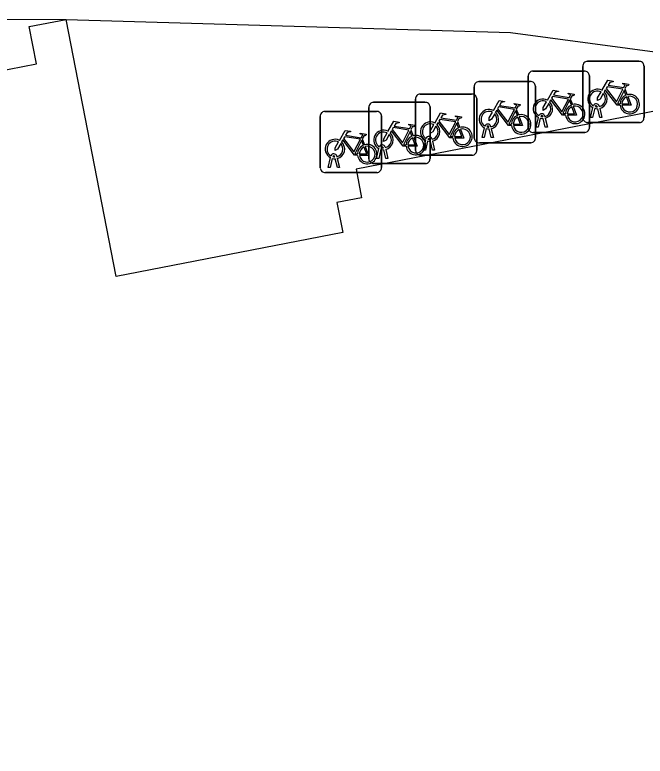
# Model space of a CAD drawing. Extents: x 160379 to 161131, y 383940 to 384849.
# Drawn here: x 160827.93 to 160838.22, y 384807.63 to 384819.75 of the extents above; entities that cross this region are included whole.
import ezdxf

# ---------------------------------------------------------------- set-up
doc = ezdxf.new("R2010")
doc.units = 0
for name, color, linetype in [('IMGEO_Fietsenrek', 7, 'Continuous'), ('IMGEO_Pand', 7, 'Continuous'), ('IMGEO_Voetpad_open', 7, 'Continuous')]:
    doc.layers.add(name, color=color, linetype=linetype)

msp = doc.modelspace()

# ---------------------------------------------------------------- linework, layer by layer
at = {"layer": 'IMGEO_Fietsenrek'}
for p, q in [((160837.278, 384818.987), (160838.119, 384818.987)), ((160838.119, 384818.987), (160837.278, 384818.987)), ((160836.387, 384818.826), (160837.228, 384818.826)), ((160837.228, 384818.826), (160836.387, 384818.826)), ((160837.203, 384818.062), (160837.203, 384818.903)), ((160837.203, 384818.903), (160837.203, 384818.062)), ((160838.203, 384818.912), (160838.203, 384818.071)), ((160838.203, 384818.071), (160838.203, 384818.912)), ((160836.312, 384817.901), (160836.312, 384818.742)), ((160836.312, 384818.742), (160836.312, 384817.901)), ((160837.312, 384818.751), (160837.312, 384817.91)), ((160837.312, 384817.91), (160837.312, 384818.751)), ((160835.43, 384817.731), (160835.43, 384818.572)), ((160835.43, 384818.572), (160835.43, 384817.731)), ((160835.505, 384818.656), (160836.346, 384818.656)), ((160836.346, 384818.656), (160835.505, 384818.656)), ((160836.43, 384818.581), (160836.43, 384817.74)), ((160836.43, 384817.74), (160836.43, 384818.581)), ((160834.546, 384818.453), (160835.387, 384818.453)), ((160835.387, 384818.453), (160834.546, 384818.453)), ((160837.89, 384818.536), (160837.926, 384818.441)), ((160833.783, 384818.317), (160834.624, 384818.317)), ((160834.624, 384818.317), (160833.783, 384818.317)), ((160834.471, 384817.528), (160834.471, 384818.369)), ((160834.471, 384818.369), (160834.471, 384817.528)), ((160835.471, 384818.378), (160835.471, 384817.537)), ((160835.471, 384817.537), (160835.471, 384818.378)), ((160836.999, 384818.375), (160837.035, 384818.28)), ((160833.708, 384817.392), (160833.708, 384818.233)), ((160833.708, 384818.233), (160833.708, 384817.392)), ((160834.708, 384818.242), (160834.708, 384817.401)), ((160834.708, 384817.401), (160834.708, 384818.242)), ((160836.117, 384818.205), (160836.153, 384818.11)), ((160837.33, 384818.071), (160837.369, 384818.231)), ((160837.399, 384818.219), (160837.364, 384818.071)), ((160837.441, 384818.243), (160837.44, 384818.247)), ((160837.482, 384818.071), (160837.448, 384818.213)), ((160837.472, 384818.254), (160837.473, 384818.247)), ((160837.48, 384818.217), (160837.515, 384818.071)), ((160832.915, 384817.244), (160832.915, 384818.085)), ((160832.915, 384818.085), (160832.915, 384817.244)), ((160832.99, 384818.169), (160833.831, 384818.169)), ((160833.831, 384818.169), (160832.99, 384818.169)), ((160833.915, 384818.094), (160833.915, 384817.253)), ((160833.915, 384817.253), (160833.915, 384818.094)), ((160836.55, 384818.082), (160836.549, 384818.086)), ((160836.581, 384818.093), (160836.582, 384818.086)), ((160835.158, 384818.002), (160835.194, 384817.907)), ((160836.439, 384817.91), (160836.478, 384818.07)), ((160836.508, 384818.058), (160836.473, 384817.91)), ((160836.591, 384817.91), (160836.557, 384818.052)), ((160836.589, 384818.056), (160836.624, 384817.91)), ((160838.128, 384817.987), (160837.287, 384817.987)), ((160837.287, 384817.987), (160838.128, 384817.987)), ((160837.364, 384818.071), (160837.33, 384818.071)), ((160837.515, 384818.071), (160837.482, 384818.071)), ((160834.395, 384817.866), (160834.431, 384817.771)), ((160835.557, 384817.74), (160835.596, 384817.9)), ((160835.626, 384817.888), (160835.591, 384817.74)), ((160835.668, 384817.912), (160835.667, 384817.916)), ((160835.709, 384817.74), (160835.675, 384817.882)), ((160835.699, 384817.923), (160835.7, 384817.916)), ((160835.707, 384817.886), (160835.742, 384817.74)), ((160836.473, 384817.91), (160836.439, 384817.91)), ((160836.624, 384817.91), (160836.591, 384817.91)), ((160833.602, 384817.718), (160833.638, 384817.623)), ((160834.709, 384817.709), (160834.708, 384817.713)), ((160834.74, 384817.72), (160834.741, 384817.713)), ((160835.591, 384817.74), (160835.557, 384817.74)), ((160835.742, 384817.74), (160835.709, 384817.74)), ((160837.237, 384817.826), (160836.396, 384817.826)), ((160836.396, 384817.826), (160837.237, 384817.826)), ((160834.598, 384817.537), (160834.637, 384817.697)), ((160834.667, 384817.685), (160834.632, 384817.537)), ((160834.75, 384817.537), (160834.716, 384817.679)), ((160834.748, 384817.683), (160834.783, 384817.537)), ((160836.355, 384817.656), (160835.514, 384817.656)), ((160835.514, 384817.656), (160836.355, 384817.656)), ((160833.835, 384817.401), (160833.874, 384817.561)), ((160833.904, 384817.549), (160833.869, 384817.401)), ((160833.946, 384817.573), (160833.945, 384817.577)), ((160833.987, 384817.401), (160833.953, 384817.543)), ((160833.977, 384817.584), (160833.978, 384817.577)), ((160833.985, 384817.547), (160834.02, 384817.401)), ((160834.632, 384817.537), (160834.598, 384817.537)), ((160834.783, 384817.537), (160834.75, 384817.537)), ((160833.042, 384817.253), (160833.081, 384817.413)), ((160833.111, 384817.401), (160833.076, 384817.253)), ((160833.153, 384817.425), (160833.152, 384817.429)), ((160833.194, 384817.253), (160833.16, 384817.395)), ((160833.184, 384817.436), (160833.185, 384817.429)), ((160833.192, 384817.399), (160833.227, 384817.253)), ((160833.869, 384817.401), (160833.835, 384817.401)), ((160834.02, 384817.401), (160833.987, 384817.401)), ((160835.396, 384817.453), (160834.555, 384817.453)), ((160834.555, 384817.453), (160835.396, 384817.453)), ((160833.076, 384817.253), (160833.042, 384817.253)), ((160833.227, 384817.253), (160833.194, 384817.253)), ((160834.633, 384817.317), (160833.792, 384817.317)), ((160833.792, 384817.317), (160834.633, 384817.317)), ((160833.84, 384817.169), (160832.999, 384817.169)), ((160832.999, 384817.169), (160833.84, 384817.169))]:
    msp.add_line(p, q, dxfattribs=at)
for points in [[(160837.516, 384818.513), (160837.611, 384818.677), (160837.697, 384818.663), (160837.699, 384818.654), (160837.643, 384818.643), (160837.616, 384818.598), (160837.872, 384818.557)], [(160837.859, 384818.532), (160837.602, 384818.573), (160837.585, 384818.544), (160837.752, 384818.324), (160837.859, 384818.532)], [(160837.872, 384818.557), (160837.897, 384818.606), (160837.891, 384818.61), (160837.868, 384818.614), (160837.856, 384818.621), (160837.855, 384818.624), (160837.857, 384818.629), (160837.952, 384818.614), (160837.954, 384818.604), (160837.944, 384818.591), (160837.932, 384818.585), (160837.918, 384818.591), (160837.89, 384818.536)], [(160836.625, 384818.352), (160836.72, 384818.516), (160836.806, 384818.502), (160836.808, 384818.493), (160836.752, 384818.482), (160836.725, 384818.437), (160836.981, 384818.396)], [(160836.981, 384818.396), (160837.006, 384818.445), (160837, 384818.449), (160836.977, 384818.453), (160836.965, 384818.46), (160836.964, 384818.463), (160836.966, 384818.468), (160837.061, 384818.453), (160837.063, 384818.443), (160837.053, 384818.43), (160837.041, 384818.424), (160837.027, 384818.43), (160836.999, 384818.375)], [(160837.537, 384818.461), (160837.485, 384818.371), (160837.445, 384818.346), (160837.446, 384818.393), (160837.501, 384818.487)], [(160837.812, 384818.269), (160837.762, 384818.269), (160837.571, 384818.52), (160837.552, 384818.488)], [(160837.907, 384818.434), (160837.877, 384818.511), (160837.768, 384818.293), (160837.811, 384818.293)], [(160835.743, 384818.182), (160835.838, 384818.346), (160835.924, 384818.332), (160835.926, 384818.323), (160835.87, 384818.312), (160835.843, 384818.267), (160836.099, 384818.226)], [(160836.646, 384818.3), (160836.594, 384818.21), (160836.554, 384818.185), (160836.555, 384818.232), (160836.61, 384818.326)], [(160836.921, 384818.108), (160836.871, 384818.108), (160836.68, 384818.359), (160836.661, 384818.327)], [(160836.968, 384818.371), (160836.711, 384818.412), (160836.694, 384818.383), (160836.861, 384818.163), (160836.968, 384818.371)], [(160837.016, 384818.273), (160836.986, 384818.35), (160836.877, 384818.132), (160836.92, 384818.132)], [(160837.841, 384818.293), (160837.961, 384818.292), (160837.917, 384818.406)], [(160837.937, 384818.413), (160837.992, 384818.268), (160837.842, 384818.268)], [(160836.086, 384818.201), (160835.829, 384818.242), (160835.812, 384818.213), (160835.979, 384817.993), (160836.086, 384818.201)], [(160836.099, 384818.226), (160836.124, 384818.275), (160836.118, 384818.279), (160836.095, 384818.283), (160836.083, 384818.29), (160836.082, 384818.293), (160836.084, 384818.298), (160836.179, 384818.283), (160836.181, 384818.273), (160836.171, 384818.26), (160836.159, 384818.254), (160836.145, 384818.26), (160836.117, 384818.205)], [(160836.95, 384818.132), (160837.07, 384818.131), (160837.026, 384818.245)], [(160837.046, 384818.252), (160837.101, 384818.107), (160836.951, 384818.107)], [(160834.784, 384817.979), (160834.879, 384818.143), (160834.965, 384818.129), (160834.967, 384818.12), (160834.911, 384818.109), (160834.884, 384818.064), (160835.14, 384818.023)], [(160835.14, 384818.023), (160835.165, 384818.072), (160835.159, 384818.076), (160835.136, 384818.08), (160835.124, 384818.087), (160835.123, 384818.09), (160835.125, 384818.095), (160835.22, 384818.08), (160835.222, 384818.07), (160835.212, 384818.057), (160835.2, 384818.051), (160835.186, 384818.057), (160835.158, 384818.002)], [(160835.764, 384818.13), (160835.712, 384818.04), (160835.672, 384818.015), (160835.673, 384818.062), (160835.728, 384818.156)], [(160836.039, 384817.938), (160835.989, 384817.938), (160835.798, 384818.189), (160835.779, 384818.157)], [(160836.134, 384818.103), (160836.104, 384818.18), (160835.995, 384817.962), (160836.038, 384817.962)], [(160836.068, 384817.962), (160836.188, 384817.961), (160836.144, 384818.075)], [(160836.164, 384818.082), (160836.219, 384817.937), (160836.069, 384817.937)], [(160834.021, 384817.843), (160834.116, 384818.007), (160834.202, 384817.993), (160834.204, 384817.984), (160834.148, 384817.973), (160834.121, 384817.928), (160834.377, 384817.887)], [(160834.377, 384817.887), (160834.402, 384817.936), (160834.396, 384817.94), (160834.373, 384817.944), (160834.361, 384817.951), (160834.36, 384817.954), (160834.362, 384817.959), (160834.457, 384817.944), (160834.459, 384817.934), (160834.449, 384817.921), (160834.437, 384817.915), (160834.423, 384817.921), (160834.395, 384817.866)], [(160834.805, 384817.927), (160834.753, 384817.837), (160834.713, 384817.812), (160834.714, 384817.859), (160834.769, 384817.953)], [(160835.08, 384817.735), (160835.03, 384817.735), (160834.839, 384817.986), (160834.82, 384817.954)], [(160835.127, 384817.998), (160834.87, 384818.039), (160834.853, 384818.01), (160835.02, 384817.79), (160835.127, 384817.998)], [(160835.175, 384817.9), (160835.145, 384817.977), (160835.036, 384817.759), (160835.079, 384817.759)], [(160833.228, 384817.695), (160833.323, 384817.859), (160833.409, 384817.845), (160833.411, 384817.836), (160833.355, 384817.825), (160833.328, 384817.78), (160833.584, 384817.739)], [(160834.317, 384817.599), (160834.267, 384817.599), (160834.076, 384817.85), (160834.057, 384817.818)], [(160834.364, 384817.862), (160834.107, 384817.903), (160834.09, 384817.874), (160834.257, 384817.654), (160834.364, 384817.862)], [(160834.412, 384817.764), (160834.382, 384817.841), (160834.273, 384817.623), (160834.316, 384817.623)], [(160835.109, 384817.759), (160835.229, 384817.758), (160835.185, 384817.872)], [(160835.205, 384817.879), (160835.26, 384817.734), (160835.11, 384817.734)], [(160833.571, 384817.714), (160833.314, 384817.755), (160833.297, 384817.726), (160833.464, 384817.506), (160833.571, 384817.714)], [(160833.584, 384817.739), (160833.609, 384817.788), (160833.603, 384817.792), (160833.58, 384817.796), (160833.568, 384817.803), (160833.567, 384817.806), (160833.569, 384817.811), (160833.664, 384817.796), (160833.666, 384817.786), (160833.656, 384817.773), (160833.644, 384817.767), (160833.63, 384817.773), (160833.602, 384817.718)], [(160834.042, 384817.791), (160833.99, 384817.701), (160833.95, 384817.676), (160833.951, 384817.723), (160834.006, 384817.817)], [(160834.346, 384817.623), (160834.466, 384817.622), (160834.422, 384817.736)], [(160834.442, 384817.743), (160834.497, 384817.598), (160834.347, 384817.598)], [(160833.249, 384817.643), (160833.197, 384817.553), (160833.157, 384817.528), (160833.158, 384817.575), (160833.213, 384817.669)], [(160833.524, 384817.451), (160833.474, 384817.451), (160833.283, 384817.702), (160833.264, 384817.67)], [(160833.619, 384817.616), (160833.589, 384817.693), (160833.48, 384817.475), (160833.523, 384817.475)], [(160833.649, 384817.595), (160833.704, 384817.45), (160833.554, 384817.45)], [(160833.553, 384817.475), (160833.673, 384817.474), (160833.629, 384817.588)]]:
    msp.add_lwpolyline(points, dxfattribs=at)
for centre, radius, start, end in [((160837.281, 384818.909), 0.0779, 92.4484, 184.2845), ((160837.281, 384818.909), 0.0779, 92.4484, 184.2845), ((160838.125, 384818.909), 0.0779, 2.4484, 94.2845), ((160838.125, 384818.909), 0.0779, 2.4484, 94.2845), ((160836.39, 384818.748), 0.0779, 92.4484, 184.2845), ((160836.39, 384818.748), 0.0779, 92.4484, 184.2845), ((160837.234, 384818.748), 0.0779, 2.4484, 94.2845), ((160837.234, 384818.748), 0.0779, 2.4484, 94.2845), ((160835.508, 384818.578), 0.0779, 92.4484, 184.2845), ((160835.508, 384818.578), 0.0779, 92.4484, 184.2845), ((160836.352, 384818.578), 0.0779, 2.4484, 94.2845), ((160836.352, 384818.578), 0.0779, 2.4484, 94.2845), ((160834.549, 384818.375), 0.0779, 92.4484, 184.2845), ((160834.549, 384818.375), 0.0779, 92.4484, 184.2845), ((160835.393, 384818.375), 0.0779, 2.4484, 94.2845), ((160835.393, 384818.375), 0.0779, 2.4484, 94.2845), ((160837.443, 384818.372), 0.159, 62.6766, 242.1369), ((160837.443, 384818.372), 0.129, 63.3192, 238.903), ((160837.443, 384818.372), 0.129, 283.6043, 43.4302), ((160837.443, 384818.372), 0.159, 283.5766, 46.6042), ((160837.97, 384818.288), 0.159, 187.0065, 105.7708), ((160833.786, 384818.239), 0.0779, 92.4484, 184.2845), ((160833.786, 384818.239), 0.0779, 92.4484, 184.2845), ((160834.63, 384818.239), 0.0779, 2.4484, 94.2845), ((160834.63, 384818.239), 0.0779, 2.4484, 94.2845), ((160836.552, 384818.211), 0.159, 62.6766, 242.1369), ((160836.552, 384818.211), 0.129, 63.3192, 238.903), ((160836.552, 384818.211), 0.159, 283.5766, 46.6042), ((160837.97, 384818.288), 0.159, 113.3408, 178.3217), ((160837.97, 384818.288), 0.129, 113.923, 177.9556), ((160837.97, 384818.288), 0.129, 188.6715, 104.5883), ((160835.67, 384818.041), 0.159, 62.6766, 242.1369), ((160836.552, 384818.211), 0.129, 283.6043, 43.4302), ((160837.079, 384818.127), 0.159, 113.3408, 178.3217), ((160837.079, 384818.127), 0.159, 187.0065, 105.7708), ((160837.079, 384818.127), 0.129, 113.923, 177.9556), ((160837.079, 384818.127), 0.129, 188.6715, 104.5883), ((160837.423, 384818.243), 0.0499, 12.8025, 158.6934), ((160837.443, 384818.372), 0.159, 253.9967, 271.7867), ((160837.423, 384818.243), 0.0174, 12.8025, 163.4502), ((160837.443, 384818.372), 0.129, 253.415, 269.0204), ((160832.993, 384818.091), 0.0779, 92.4484, 184.2845), ((160832.993, 384818.091), 0.0779, 92.4484, 184.2845), ((160833.837, 384818.091), 0.0779, 2.4484, 94.2845), ((160833.837, 384818.091), 0.0779, 2.4484, 94.2845), ((160835.67, 384818.041), 0.129, 63.3192, 238.903), ((160835.67, 384818.041), 0.129, 283.6043, 43.4302), ((160835.67, 384818.041), 0.159, 283.5766, 46.6042), ((160836.197, 384817.957), 0.159, 113.3408, 178.3217), ((160836.197, 384817.957), 0.159, 187.0065, 105.7708), ((160836.197, 384817.957), 0.129, 113.923, 177.9556), ((160836.197, 384817.957), 0.129, 188.6715, 104.5883), ((160836.532, 384818.082), 0.0499, 12.8025, 158.6934), ((160836.532, 384818.082), 0.0174, 12.8025, 163.4502), ((160836.552, 384818.211), 0.129, 253.415, 269.0204), ((160834.711, 384817.838), 0.159, 62.6766, 242.1369), ((160834.711, 384817.838), 0.129, 63.3192, 238.903), ((160834.711, 384817.838), 0.159, 283.5766, 46.6042), ((160835.65, 384817.912), 0.0499, 12.8025, 158.6934), ((160836.552, 384818.211), 0.159, 253.9967, 271.7867), ((160837.281, 384818.065), 0.0779, 182.4484, 274.2845), ((160837.281, 384818.065), 0.0779, 182.4484, 274.2845), ((160838.125, 384818.065), 0.0779, 272.4484, 4.2845), ((160838.125, 384818.065), 0.0779, 272.4484, 4.2845), ((160833.948, 384817.702), 0.159, 62.6766, 242.1369), ((160834.711, 384817.838), 0.129, 283.6043, 43.4302), ((160835.238, 384817.754), 0.159, 113.3408, 178.3217), ((160835.238, 384817.754), 0.159, 187.0065, 105.7708), ((160835.238, 384817.754), 0.129, 113.923, 177.9556), ((160835.238, 384817.754), 0.129, 188.6715, 104.5883), ((160835.67, 384818.041), 0.159, 253.9967, 271.7867), ((160835.65, 384817.912), 0.0174, 12.8025, 163.4502), ((160835.67, 384818.041), 0.129, 253.415, 269.0204), ((160836.39, 384817.904), 0.0779, 182.4484, 274.2845), ((160836.39, 384817.904), 0.0779, 182.4484, 274.2845), ((160837.234, 384817.904), 0.0779, 272.4484, 4.2845), ((160837.234, 384817.904), 0.0779, 272.4484, 4.2845), ((160833.155, 384817.554), 0.159, 62.6766, 242.1369), ((160833.948, 384817.702), 0.129, 63.3192, 238.903), ((160833.948, 384817.702), 0.129, 283.6043, 43.4302), ((160833.948, 384817.702), 0.159, 283.5766, 46.6042), ((160834.475, 384817.618), 0.159, 113.3408, 178.3217), ((160834.475, 384817.618), 0.159, 187.0065, 105.7708), ((160834.475, 384817.618), 0.129, 113.923, 177.9556), ((160834.475, 384817.618), 0.129, 188.6715, 104.5883), ((160834.691, 384817.709), 0.0499, 12.8025, 158.6934), ((160834.691, 384817.709), 0.0174, 12.8025, 163.4502), ((160834.711, 384817.838), 0.129, 253.415, 269.0204), ((160835.508, 384817.734), 0.0779, 182.4484, 274.2845), ((160835.508, 384817.734), 0.0779, 182.4484, 274.2845), ((160836.352, 384817.734), 0.0779, 272.4484, 4.2845), ((160836.352, 384817.734), 0.0779, 272.4484, 4.2845), ((160833.155, 384817.554), 0.129, 63.3192, 238.903), ((160833.155, 384817.554), 0.129, 283.6043, 43.4302), ((160833.155, 384817.554), 0.159, 283.5766, 46.6042), ((160833.682, 384817.47), 0.159, 113.3408, 178.3217), ((160833.682, 384817.47), 0.159, 187.0065, 105.7708), ((160833.682, 384817.47), 0.129, 188.6715, 104.5883), ((160833.928, 384817.573), 0.0499, 12.8025, 158.6934), ((160833.928, 384817.573), 0.0174, 12.8025, 163.4502), ((160834.711, 384817.838), 0.159, 253.9967, 271.7867), ((160833.135, 384817.425), 0.0499, 12.8025, 158.6934), ((160833.682, 384817.47), 0.129, 113.923, 177.9556), ((160833.948, 384817.702), 0.159, 253.9967, 271.7867), ((160833.948, 384817.702), 0.129, 253.415, 269.0204), ((160834.549, 384817.531), 0.0779, 182.4484, 274.2845), ((160834.549, 384817.531), 0.0779, 182.4484, 274.2845), ((160835.393, 384817.531), 0.0779, 272.4484, 4.2845), ((160835.393, 384817.531), 0.0779, 272.4484, 4.2845), ((160833.155, 384817.554), 0.159, 253.9967, 271.7867), ((160833.135, 384817.425), 0.0174, 12.8025, 163.4502), ((160833.155, 384817.554), 0.129, 253.415, 269.0204), ((160833.786, 384817.395), 0.0779, 182.4484, 274.2845), ((160833.786, 384817.395), 0.0779, 182.4484, 274.2845), ((160834.63, 384817.395), 0.0779, 272.4484, 4.2845), ((160834.63, 384817.395), 0.0779, 272.4484, 4.2845), ((160832.993, 384817.247), 0.0779, 182.4484, 274.2845), ((160832.993, 384817.247), 0.0779, 182.4484, 274.2845), ((160833.837, 384817.247), 0.0779, 272.4484, 4.2845), ((160833.837, 384817.247), 0.0779, 272.4484, 4.2845)]:
    msp.add_arc(centre, radius, start, end, dxfattribs=at)
at = {"layer": 'IMGEO_Pand'}
for points in [[(160826.491, 384818.598), (160828.279, 384818.946), (160828.16, 384819.556), (160828.762, 384819.673)], [(160844.534, 384816.516), (160843.66, 384816.346), (160843.784, 384815.71), (160840.062, 384814.986), (160839.509, 384817.827), (160838.932, 384817.715), (160838.826, 384818.262), (160833.499, 384817.226), (160833.589, 384816.759), (160833.188, 384816.68), (160833.283, 384816.191), (160829.579, 384815.47), (160828.762, 384819.673)]]:
    msp.add_lwpolyline(points, dxfattribs=at)
at = {"layer": 'IMGEO_Voetpad_open'}
for points in [[(160746.454, 384807.632), (160745.8, 384810.877), (160752.223, 384812.191), (160758.73, 384813.523), (160758.766, 384813.349), (160771.714, 384815.811), (160778.482, 384816.934), (160783.018, 384817.545), (160789.334, 384818.35), (160794.404, 384818.834), (160809.384, 384819.592), (160813.53, 384819.747), (160828.762, 384819.673)], [(160828.762, 384819.673), (160836.023, 384819.459), (160843.055, 384818.516), (160843.595, 384818.621), (160843.625, 384818.467)]]:
    msp.add_lwpolyline(points, dxfattribs=at)

doc.saveas('drawing.dxf')
